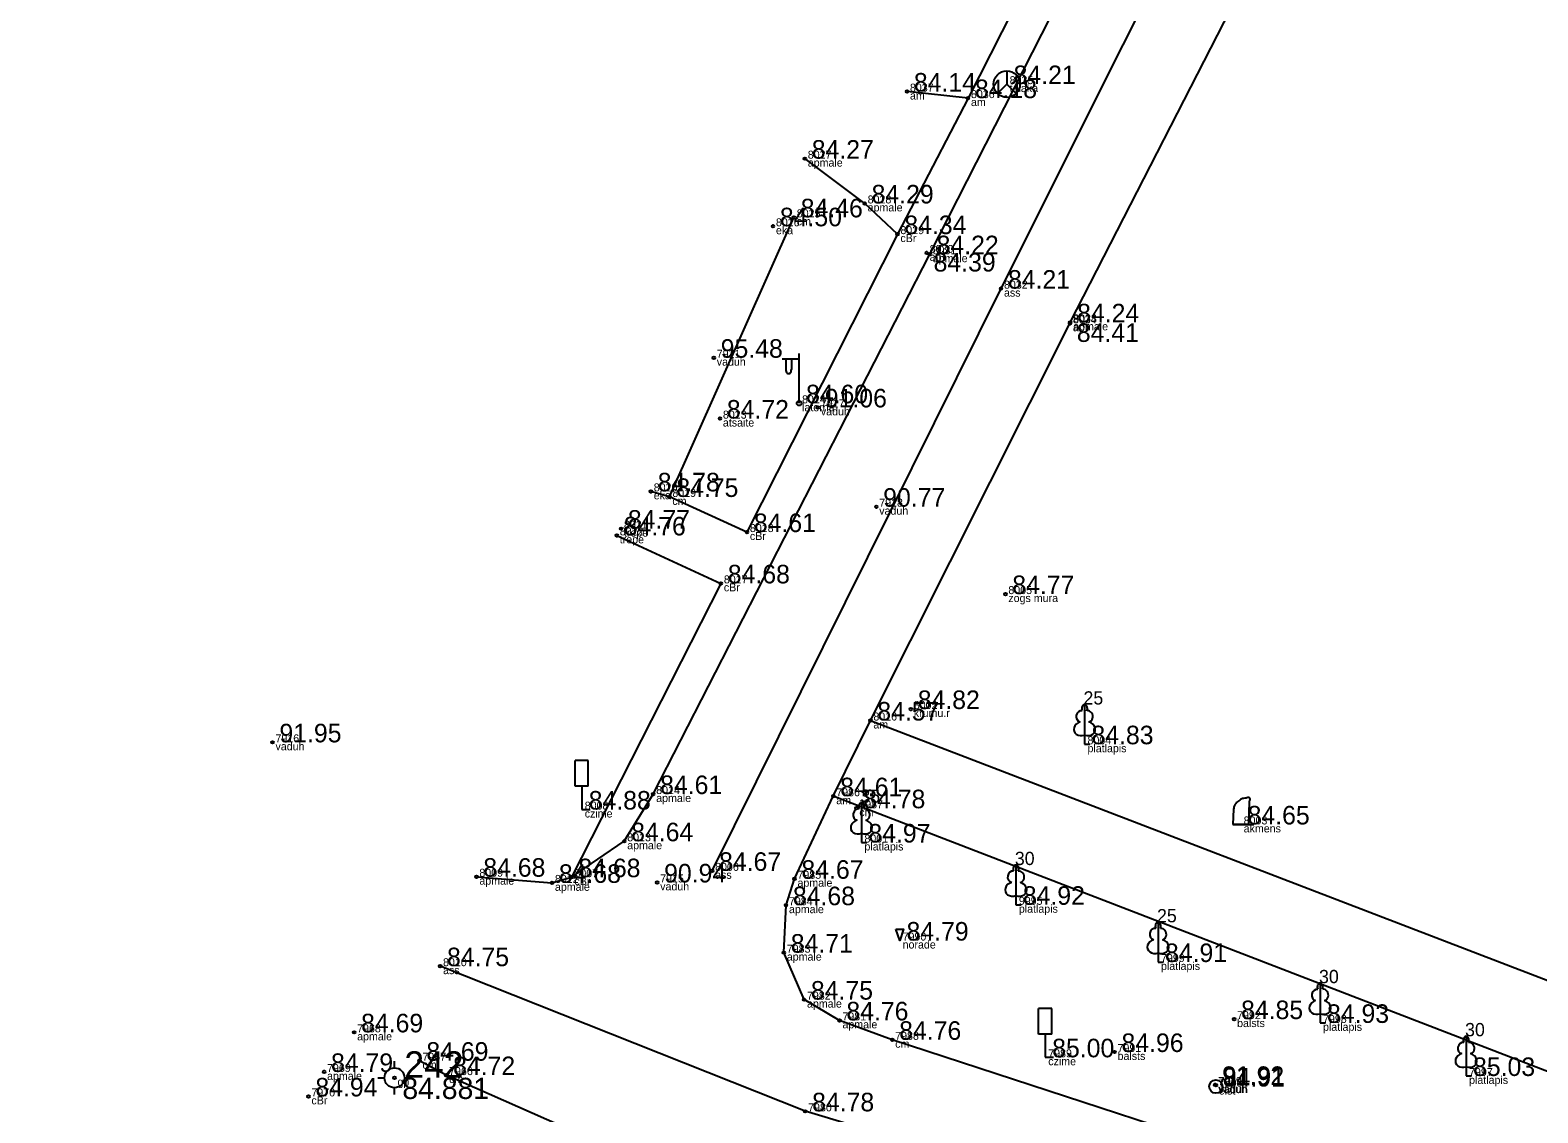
# Model space of a CAD drawing. Extents: x 614911 to 615803, y 262110 to 264311.
# Drawn here: x 615004 to 615060.9, y 262532.6 to 262573.5 of the extents above; entities that cross this region are included whole.
import ezdxf

# ---------------------------------------------------------------- set-up
doc = ezdxf.new("R2010")
doc.units = 0
for name, color, linetype in [('Default', 7, 'Continuous'), ('Level 1', 7, 'Continuous'), ('Level 16', 7, 'Continuous'), ('Level 18', 7, 'Continuous'), ('Level 19', 7, 'Continuous'), ('Level 37', 7, 'Continuous'), ('Level 41', 7, 'Continuous'), ('Level 44', 7, 'Continuous'), ('Level 49', 7, 'Continuous'), ('Level 53', 7, 'Continuous'), ('Level 54', 7, 'Continuous'), ('Level 57', 7, 'Continuous'), ('Level 58', 7, 'Continuous')]:
    doc.layers.add(name, color=color, linetype=linetype)

msp = doc.modelspace()

# ---------------------------------------------------------------- linework, layer by layer
at = {"layer": 'Level 1'}
for p, q in [((615043.766, 262546.862), (615043.766, 262546.515)), ((615043.766, 262546.515), (615043.966, 262546.515)), ((615035.35, 262543.154), (615035.35, 262542.807)), ((615035.35, 262542.807), (615035.55, 262542.807)), ((615041.176, 262540.804), (615041.176, 262540.457)), ((615041.176, 262540.457), (615041.376, 262540.457)), ((615046.54, 262538.643), (615046.54, 262538.296)), ((615046.54, 262538.296), (615046.74, 262538.296)), ((615052.652, 262536.346), (615052.652, 262535.999)), ((615052.652, 262535.999), (615052.852, 262535.999)), ((615058.162, 262534.343), (615058.162, 262533.996)), ((615058.162, 262533.996), (615058.362, 262533.996))]:
    msp.add_line(p, q, dxfattribs=at)
for points in [[(615043.766, 262548.015), (615043.766, 262546.862)], [(615043.856, 262547.783), (615043.855, 262547.784)], [(615035.35, 262544.307), (615035.35, 262543.154)], [(615035.44, 262544.075), (615035.439, 262544.076)], [(615041.176, 262541.957), (615041.176, 262540.804)], [(615041.266, 262541.725), (615041.265, 262541.726)], [(615046.54, 262539.796), (615046.54, 262538.643)], [(615046.63, 262539.564), (615046.629, 262539.565)], [(615052.652, 262537.499), (615052.652, 262536.346)], [(615052.742, 262537.267), (615052.741, 262537.268)], [(615058.162, 262535.496), (615058.162, 262534.343)], [(615058.252, 262535.264), (615058.251, 262535.265)]]:
    msp.add_lwpolyline(points, dxfattribs=at)
for centre, major_axis, ratio, start_param, end_param in [((615043.638, 262547.57), (-0.039, -0.212), 0.861323, 3.141593, 6.283185), ((615043.766, 262547.865), (0, -0.15), 0.707107, 3.14537, 5.287485), ((615043.766, 262547.865), (0, -0.15), 0.707107, 0.995701, 3.137816), ((615043.894, 262547.57), (0.039, -0.212), 0.861323, 0, 3.141593), ((615043.676, 262547.108), (0.307, 0.095), 0.814445, 1.570796, 4.752015), ((615043.856, 262547.108), (-0.307, 0.095), 0.814445, 1.531171, 4.712389), ((615035.35, 262544.157), (0, -0.15), 0.707107, 3.14537, 5.287485), ((615035.35, 262544.157), (0, -0.15), 0.707107, 0.995701, 3.137816), ((615035.26, 262543.4), (0.307, 0.095), 0.814445, 1.570796, 4.752015), ((615035.222, 262543.862), (-0.039, -0.212), 0.861323, 3.141593, 6.283185), ((615035.44, 262543.4), (-0.307, 0.095), 0.814445, 1.531171, 4.712389), ((615035.478, 262543.862), (0.039, -0.212), 0.861323, 0, 3.141593), ((615041.176, 262541.807), (0, -0.15), 0.707107, 3.14537, 5.287485), ((615041.176, 262541.807), (0, -0.15), 0.707107, 0.995701, 3.137816), ((615041.086, 262541.05), (0.307, 0.095), 0.814445, 1.570796, 4.752015), ((615041.048, 262541.512), (-0.039, -0.212), 0.861323, 3.141593, 6.283185), ((615041.266, 262541.05), (-0.307, 0.095), 0.814445, 1.531171, 4.712389), ((615041.304, 262541.512), (0.039, -0.212), 0.861323, 0, 3.141593), ((615046.412, 262539.351), (-0.039, -0.212), 0.861323, 3.141593, 6.283185), ((615046.54, 262539.646), (0, -0.15), 0.707107, 3.14537, 5.287485), ((615046.54, 262539.646), (0, -0.15), 0.707107, 0.995701, 3.137816), ((615046.668, 262539.351), (0.039, -0.212), 0.861323, 0, 3.141593), ((615046.45, 262538.889), (0.307, 0.095), 0.814445, 1.570796, 4.752015), ((615046.63, 262538.889), (-0.307, 0.095), 0.814445, 1.531171, 4.712389), ((615052.652, 262537.349), (0, -0.15), 0.707107, 3.14537, 5.287485), ((615052.652, 262537.349), (0, -0.15), 0.707107, 0.995701, 3.137816), ((615052.562, 262536.592), (0.307, 0.095), 0.814445, 1.570796, 4.752015), ((615052.524, 262537.054), (-0.039, -0.212), 0.861323, 3.141593, 6.283185), ((615052.742, 262536.592), (-0.307, 0.095), 0.814445, 1.531171, 4.712389), ((615052.78, 262537.054), (0.039, -0.212), 0.861323, 0, 3.141593), ((615058.034, 262535.051), (-0.039, -0.212), 0.861323, 3.141593, 6.283185), ((615058.162, 262535.346), (0, -0.15), 0.707107, 3.14537, 5.287485), ((615058.162, 262535.346), (0, -0.15), 0.707107, 0.995701, 3.137816), ((615058.29, 262535.051), (0.039, -0.212), 0.861323, 0, 3.141593), ((615058.072, 262534.589), (0.307, 0.095), 0.814445, 1.570796, 4.752015), ((615058.252, 262534.589), (-0.307, 0.095), 0.814445, 1.531171, 4.712389)]:
    msp.add_ellipse(centre, major_axis=major_axis, ratio=ratio, start_param=start_param, end_param=end_param, dxfattribs=at)
at = {"layer": 'Level 16'}
for p, q in [((615025.044, 262545.898), (615024.544, 262545.898)), ((615024.544, 262544.929), (615024.544, 262545.898)), ((615025.044, 262544.929), (615025.044, 262545.898)), ((615025.044, 262544.929), (615024.544, 262544.929)), ((615024.798, 262544.929), (615024.798, 262544.051)), ((615024.798, 262544.051), (615025.113, 262544.051)), ((615042.531, 262536.548), (615042.031, 262536.548)), ((615042.031, 262535.579), (615042.031, 262536.548)), ((615042.531, 262535.579), (615042.531, 262536.548)), ((615042.531, 262535.579), (615042.031, 262535.579)), ((615042.285, 262535.579), (615042.285, 262534.701)), ((615042.285, 262534.701), (615042.6, 262534.701))]:
    msp.add_line(p, q, dxfattribs=at)
at = {"layer": 'Level 18'}
msp.add_circle((615048.72, 262533.596), 0.25, dxfattribs=at)
at = {"layer": 'Level 19'}
for p, q in [((615017.732, 262534.303), (615017.732, 262534.553)), ((615017.107, 262533.928), (615017.357, 262533.928)), ((615018.107, 262533.928), (615018.357, 262533.928)), ((615017.732, 262533.303), (615017.732, 262533.553))]:
    msp.add_line(p, q, dxfattribs=at)
for radius in [0.375, 0.05]:
    msp.add_circle((615017.732, 262533.928), radius, dxfattribs=at)
at = {"layer": 'Level 37'}
for p, q in [((615028.104, 262555.849), (615032.798, 262566.401)), ((615035.687, 262547.411), (615069.243, 262534.526))]:
    msp.add_line(p, q, dxfattribs=at)
for points in [[(615027.494, 262544.636), (615037.925, 262565.009), (615052.03, 262592.725), (615062.096, 262612.506), (615073.226, 262634.282), (615073.718, 262635.973), (615073.059, 262636.852), (615072.101, 262637.373), (615062.224, 262642.429), (615058.383, 262644.344), (615049.419, 262648.765), (615045.735, 262650.421), (615034.091, 262655.822), (615017.33, 262663.596), (614986.486, 262677.833), (614970.696, 262685.056), (614945.875, 262696.474), (614916.312, 262710.015)], [(615029.717, 262541.738), (615040.616, 262563.71), (615054.428, 262591.317), (615064.425, 262611.402), (615076.931, 262634.451)], [(615043.226, 262562.438), (615057.389, 262590.07), (615078.841, 262632.251), (615079.951, 262633.438), (615082.507, 262632.139)], [(615068.154, 262627.874), (615068.369, 262627.798), (615060.79, 262612.994), (615050.77, 262593.365), (615039.37, 262570.901), (615037.068, 262571.148)], [(615039.37, 262570.901), (615036.707, 262565.768), (615035.472, 262566.926), (615033.214, 262568.616)], [(615036.707, 262565.768), (615031.03, 262554.523), (615028.104, 262555.849), (615027.402, 262556.059)], [(615086.347, 262535.641), (615085.49, 262533.957), (615076.263, 262533.145), (615072.488, 262533.312), (615069.564, 262535.075), (615069.243, 262534.526), (615067.984, 262531.49), (615066.367, 262528.862), (615063.793, 262527.198), (615054.203, 262529.577), (615036.512, 262535.362), (615034.52, 262536.094), (615033.183, 262536.878), (615032.422, 262538.65), (615032.503, 262540.441), (615032.824, 262541.439), (615034.288, 262544.553), (615035.687, 262547.411), (615043.215, 262562.4), (615043.226, 262562.438)], [(615026.119, 262554.398), (615030.047, 262552.587), (615024.41, 262541.498)], [(615223.546, 262552.282), (615170.292, 262536.941), (615153.815, 262531.791), (615121.081, 262522.293), (615097.679, 262519.819), (615079.491, 262520.592), (615062.627, 262523.82), (615033.227, 262532.662), (615019.453, 262538.139)], [(615020.823, 262541.516), (615023.674, 262541.284), (615024.41, 262541.498), (615026.401, 262542.854), (615027.494, 262544.636)], [(615067.984, 262531.49), (615067.718, 262531.657), (615034.288, 262544.553)], [(615037.495, 262517.34), (615039.38, 262523.755), (615039.568, 262524.92), (615034.391, 262527.527), (615019.682, 262534.029), (615018.674, 262534.572)]]:
    msp.add_lwpolyline(points, dxfattribs=at)
at = {"layer": 'Level 41'}
for p, q in [((615049.958, 262543.489), (615049.992, 262544.354)), ((615049.389, 262544.062), (615049.358, 262543.489)), ((615049.958, 262543.489), (615049.358, 262543.489)), ((615049.358, 262543.489), (615049.658, 262543.489)), ((615049.658, 262543.489), (615049.958, 262543.489)), ((615049.958, 262543.489), (615050.158, 262543.489))]:
    msp.add_line(p, q, dxfattribs=at)
msp.add_spline([(615049.992, 262544.354), (615049.996, 262544.385), (615049.999, 262544.396), (615050.014, 262544.458), (615049.984, 262544.493), (615049.862, 262544.487), (615049.758, 262544.469), (615049.652, 262544.43), (615049.587, 262544.386), (615049.512, 262544.322), (615049.432, 262544.224), (615049.401, 262544.135), (615049.389, 262544.061)], degree=3, dxfattribs=at)
at = {"layer": 'Level 44'}
for p, q in [((615032.997, 262559.384), (615032.997, 262561.267)), ((615032.997, 262561.051), (615032.362, 262561.046)), ((615032.497, 262561.047), (615032.497, 262560.655)), ((615032.707, 262561.049), (615032.707, 262560.655))]:
    msp.add_line(p, q, dxfattribs=at)
msp.add_circle((615032.997, 262559.384), 0.09, dxfattribs=at)
msp.add_ellipse((615032.602, 262560.655), major_axis=(0, 0.151), ratio=0.695971, start_param=1.570796, end_param=4.712389, dxfattribs=at)
at = {"layer": 'Level 49'}
msp.add_line((615040.83, 262571.429), (615041.184, 262571.075), dxfattribs=at)
msp.add_lwpolyline([(615040.83, 262571.929), (615040.83, 262571.429), (615040.476, 262571.075)], dxfattribs=at)
msp.add_circle((615040.83, 262571.429), 0.5, dxfattribs=at)
at = {"layer": 'Level 57'}
for centre in [(615037.068, 262571.148), (615039.37, 262570.901), (615033.214, 262568.616), (615035.472, 262566.926), (615032.798, 262566.401), (615032.012, 262566.064), (615036.707, 262565.768), (615037.811, 262565.057), (615037.925, 262565.009), (615040.616, 262563.71), (615043.215, 262562.4), (615043.226, 262562.438), (615029.779, 262561.103), (615033.707, 262559.228), (615030.011, 262558.806), (615027.402, 262556.059), (615028.104, 262555.849), (615035.909, 262555.481), (615026.119, 262554.398), (615026.278, 262554.652), (615031.03, 262554.523), (615030.047, 262552.587), (615040.78, 262552.183), (615037.212, 262547.845), (615035.687, 262547.411), (615013.131, 262546.588), (615027.494, 262544.636), (615034.288, 262544.553), (615035.157, 262544.1), (615026.401, 262542.854), (615020.823, 262541.516), (615023.674, 262541.284), (615024.41, 262541.498), (615027.644, 262541.3), (615029.717, 262541.738), (615032.824, 262541.439), (615032.503, 262540.441), (615032.422, 262538.65), (615019.453, 262538.139), (615033.183, 262536.878), (615049.41, 262536.142), (615016.212, 262535.643), (615034.52, 262536.094), (615036.512, 262535.362), (615018.674, 262534.572), (615044.9, 262534.901), (615015.077, 262534.148), (615019.682, 262534.029), (615048.695, 262533.658), (615048.723, 262533.649), (615014.488, 262533.224), (615033.227, 262532.662)]:
    msp.add_circle(centre, 0.05, dxfattribs=at)
at = {"layer": 'Level 58'}
msp.add_lwpolyline([(615036.641, 262539.539), (615036.941, 262539.539), (615036.791, 262539.106)], close=True, dxfattribs=at)
for centre in [(615037.068, 262571.148), (615039.37, 262570.901), (615033.214, 262568.616), (615035.472, 262566.926), (615032.798, 262566.401), (615032.012, 262566.064), (615036.707, 262565.768), (615037.811, 262565.057), (615037.925, 262565.009), (615040.616, 262563.71), (615043.215, 262562.4), (615043.226, 262562.438), (615029.779, 262561.103), (615033.707, 262559.228), (615030.011, 262558.806), (615027.402, 262556.059), (615028.104, 262555.849), (615035.909, 262555.481), (615026.119, 262554.398), (615026.278, 262554.652), (615031.03, 262554.523), (615030.047, 262552.587), (615040.78, 262552.183), (615037.212, 262547.845), (615035.687, 262547.411), (615013.131, 262546.588), (615027.494, 262544.636), (615034.288, 262544.553), (615035.157, 262544.1), (615026.401, 262542.854), (615020.823, 262541.516), (615023.674, 262541.284), (615024.41, 262541.498), (615027.644, 262541.3), (615029.717, 262541.738), (615032.824, 262541.439), (615032.503, 262540.441), (615032.422, 262538.65), (615019.453, 262538.139), (615033.183, 262536.878), (615049.41, 262536.142), (615016.212, 262535.643), (615034.52, 262536.094), (615036.512, 262535.362), (615018.674, 262534.572), (615044.9, 262534.901), (615015.077, 262534.148), (615019.682, 262534.029), (615048.695, 262533.658), (615048.723, 262533.649), (615014.488, 262533.224), (615033.227, 262532.662)]:
    msp.add_circle(centre, 0.05, dxfattribs=at)

# ---------------------------------------------------------------- texts
at = {"layer": 'Default'}
msp.add_text(' 8003', height=0.3, dxfattribs=at).set_placement((615049.658, 262543.489))
at = {"layer": 'Level 1'}
for s, p in [(' 25', (615043.541, 262548.015)), (' 35', (615035.125, 262544.307)), (' 30', (615040.951, 262541.957)), (' 25', (615046.315, 262539.796)), (' 30', (615052.427, 262537.499)), (' 30', (615057.937, 262535.496))]:
    msp.add_text(s, height=0.5, dxfattribs=at).set_placement(p)
at = {"layer": 'Level 19'}
for s, height, p in [(' 242', 1, (615017.732, 262533.928)), (' 84.881', 0.8, (615017.732, 262533.128))]:
    msp.add_text(s, height=height, dxfattribs=at).set_placement(p)
at = {"layer": 'Level 49'}
msp.add_text(' 84.21', height=0.7, dxfattribs=at).set_placement((615040.83, 262571.429))
at = {"layer": 'Level 53'}
for s, p in [(' telaka', (615040.83, 262571.129)), (' am', (615037.068, 262570.848)), (' am', (615039.37, 262570.601)), (' apmale', (615033.214, 262568.316)), (' apmale', (615035.472, 262566.626)), (' cm', (615032.798, 262566.101)), (' eka', (615032.012, 262565.764)), (' cBr', (615036.707, 262565.468)), (' ap', (615037.811, 262564.757)), (' apmale', (615037.925, 262564.709)), (' ass', (615040.616, 262563.41)), (' ap', (615043.215, 262562.1)), (' apmale', (615043.226, 262562.138)), (' vaduh', (615029.779, 262560.803)), (' laterna', (615032.997, 262559.084)), (' vaduh', (615033.707, 262558.928)), (' atsaite', (615030.011, 262558.506)), (' eka', (615027.402, 262555.759)), (' cm', (615028.104, 262555.549)), (' vaduh', (615035.909, 262555.181)), (' trepe', (615026.119, 262554.098)), (' trepe', (615026.278, 262554.352)), (' cBr', (615031.03, 262554.223)), (' cBr', (615030.047, 262552.287)), (' zogs mura', (615040.78, 262551.883)), (' krumu.r', (615037.212, 262547.545)), (' am', (615035.687, 262547.111)), (' vaduh', (615013.131, 262546.288)), (' platlapis', (615043.766, 262546.215)), (' apmale', (615027.494, 262544.336)), (' am', (615034.288, 262544.253)), (' czime', (615024.798, 262543.751)), (' cm', (615035.157, 262543.8)), (' akmens', (615049.658, 262543.189)), (' apmale', (615026.401, 262542.554)), (' platlapis', (615035.35, 262542.507)), (' apmale', (615020.823, 262541.216)), (' apmale', (615023.674, 262540.984)), (' cBr', (615024.41, 262541.198)), (' vaduh', (615027.644, 262541)), (' ass', (615029.717, 262541.438)), (' apmale', (615032.824, 262541.139)), (' apmale', (615032.503, 262540.141)), (' platlapis', (615041.176, 262540.157)), (' norade', (615036.791, 262538.806)), (' apmale', (615032.422, 262538.35)), (' ass', (615019.453, 262537.839)), (' platlapis', (615046.54, 262537.996)), (' apmale', (615033.183, 262536.578)), (' apmale', (615016.212, 262535.343)), (' apmale', (615034.52, 262535.794)), (' balsts', (615049.41, 262535.842)), (' platlapis', (615052.652, 262535.699)), (' cm', (615036.512, 262535.062)), (' cm', (615018.674, 262534.272)), (' czime', (615042.285, 262534.401)), (' balsts', (615044.9, 262534.601)), (' apmale', (615015.077, 262533.848)), (' cm', (615019.682, 262533.729)), (' platlapis', (615058.162, 262533.696)), (' gp', (615017.732, 262533.628)), (' vaduh', (615048.695, 262533.358)), (' vaduh', (615048.723, 262533.349)), (' elst', (615048.72, 262533.296)), (' cBr', (615014.488, 262532.924))]:
    msp.add_text(s, height=0.3, dxfattribs=at).set_placement(p)
at = {"layer": 'Level 54'}
for s, p in [(' 8037', (615037.068, 262571.148)), (' 8035', (615040.83, 262571.429)), (' 8036', (615039.37, 262570.901)), (' 8027', (615033.214, 262568.616)), (' 8028', (615035.472, 262566.926)), (' 8026', (615032.012, 262566.064)), (' 8025', (615032.798, 262566.401)), (' 8029', (615036.707, 262565.768)), (' 8030', (615037.811, 262565.057)), (' 8031', (615037.925, 262565.009)), (' 8032', (615040.616, 262563.71)), (' 8034', (615043.215, 262562.4)), (' 8033', (615043.226, 262562.438)), (' 7921', (615029.779, 262561.103)), (' 8024', (615032.997, 262559.384)), (' 7917', (615033.707, 262559.228)), (' 8023', (615030.011, 262558.806)), (' 8020', (615027.402, 262556.059)), (' 8019', (615028.104, 262555.849)), (' 7918', (615035.909, 262555.481)), (' 8021', (615026.278, 262554.652)), (' 8022', (615026.119, 262554.398)), (' 8018', (615031.03, 262554.523)), (' 8017', (615030.047, 262552.587)), (' 8005', (615040.78, 262552.183)), (' 8002', (615037.212, 262547.845)), (' 8016', (615035.687, 262547.411)), (' 7916', (615013.131, 262546.588)), (' 8004', (615043.766, 262546.515)), (' 8014', (615027.494, 262544.636)), (' 7986', (615034.288, 262544.553)), (' 8008', (615024.798, 262544.051)), (' 7987', (615035.157, 262544.1)), (' 8013', (615026.401, 262542.854)), (' 8001', (615035.35, 262542.807)), (' 8006', (615029.717, 262541.738)), (' 8009', (615020.823, 262541.516)), (' 8012', (615023.674, 262541.284)), (' 8007', (615024.41, 262541.498)), (' 7915', (615027.644, 262541.3)), (' 7985', (615032.824, 262541.439)), (' 7984', (615032.503, 262540.441)), (' 9995', (615041.176, 262540.457)), (' 7990', (615036.791, 262539.106)), (' 7983', (615032.422, 262538.65)), (' 7999', (615046.54, 262538.296)), (' 8010', (615019.453, 262538.139)), (' 7982', (615033.183, 262536.878)), (' 7981', (615034.52, 262536.094)), (' 7992', (615049.41, 262536.142)), (' 7998', (615052.652, 262535.999)), (' 7968', (615016.212, 262535.643)), (' 7988', (615036.512, 262535.362)), (' 7991', (615044.9, 262534.901)), (' 7967', (615018.674, 262534.572)), (' 7989', (615042.285, 262534.701)), (' 7969', (615015.077, 262534.148)), (' 7966', (615019.682, 262534.029)), (' 7919', (615048.695, 262533.658)), (' 7993', (615048.72, 262533.596)), (' 7914', (615048.723, 262533.649)), (' 7997', (615058.162, 262533.996)), (' 7970', (615014.488, 262533.224)), (' 7980', (615033.227, 262532.662))]:
    msp.add_text(s, height=0.3, dxfattribs=at).set_placement(p)
at = {"layer": 'Level 58'}
for s, p in [(' 84.14', (615037.068, 262571.148)), (' 84.18', (615039.37, 262570.901)), (' 84.27', (615033.214, 262568.616)), (' 84.29', (615035.472, 262566.926)), (' 84.46', (615032.798, 262566.401)), (' 84.50', (615032.012, 262566.064)), (' 84.34', (615036.707, 262565.768)), (' 84.22', (615037.925, 262565.009)), (' 84.39', (615037.811, 262564.357)), (' 84.21', (615040.616, 262563.71)), (' 84.24', (615043.226, 262562.438)), (' 84.41', (615043.215, 262561.7)), (' 95.48', (615029.779, 262561.103)), (' 84.60', (615032.997, 262559.384)), (' 84.72', (615030.011, 262558.806)), (' 91.06', (615033.707, 262559.228)), (' 84.78', (615027.402, 262556.059)), (' 84.75', (615028.104, 262555.849)), (' 90.77', (615035.909, 262555.481)), (' 84.76', (615026.119, 262554.398)), (' 84.77', (615026.278, 262554.652)), (' 84.61', (615031.03, 262554.523)), (' 84.68', (615030.047, 262552.587)), (' 84.77', (615040.78, 262552.183)), (' 84.57', (615035.687, 262547.411)), (' 84.82', (615037.212, 262547.845)), (' 91.95', (615013.131, 262546.588)), (' 84.83', (615043.766, 262546.515)), (' 84.61', (615027.494, 262544.636)), (' 84.88', (615024.798, 262544.051)), (' 84.61', (615034.288, 262544.553)), (' 84.78', (615035.157, 262544.1)), (' 84.65', (615049.658, 262543.489)), (' 84.64', (615026.401, 262542.854)), (' 84.97', (615035.35, 262542.807)), (' 84.67', (615029.717, 262541.738)), (' 84.68', (615020.823, 262541.516)), (' 84.68', (615023.674, 262541.284)), (' 84.68', (615024.41, 262541.498)), (' 90.94', (615027.644, 262541.3)), (' 84.67', (615032.824, 262541.439)), (' 84.68', (615032.503, 262540.441)), (' 84.92', (615041.176, 262540.457)), (' 84.79', (615036.791, 262539.106)), (' 84.71', (615032.422, 262538.65)), (' 84.75', (615019.453, 262538.139)), (' 84.91', (615046.54, 262538.296)), (' 84.75', (615033.183, 262536.878)), (' 84.76', (615034.52, 262536.094)), (' 84.85', (615049.41, 262536.142)), (' 84.69', (615016.212, 262535.643)), (' 84.93', (615052.652, 262535.999)), (' 84.76', (615036.512, 262535.362)), (' 84.96', (615044.9, 262534.901)), (' 84.69', (615018.674, 262534.572)), (' 85.00', (615042.285, 262534.701)), (' 84.79', (615015.077, 262534.148)), (' 84.72', (615019.682, 262534.029)), (' 85.03', (615058.162, 262533.996)), (' 84.94', (615014.488, 262533.224)), (' 91.92', (615048.695, 262533.658)), (' 84.91', (615048.72, 262533.596)), (' 91.91', (615048.723, 262533.649)), (' 84.78', (615033.227, 262532.662))]:
    msp.add_text(s, height=0.7, dxfattribs=at).set_placement(p)

doc.saveas('drawing.dxf')
